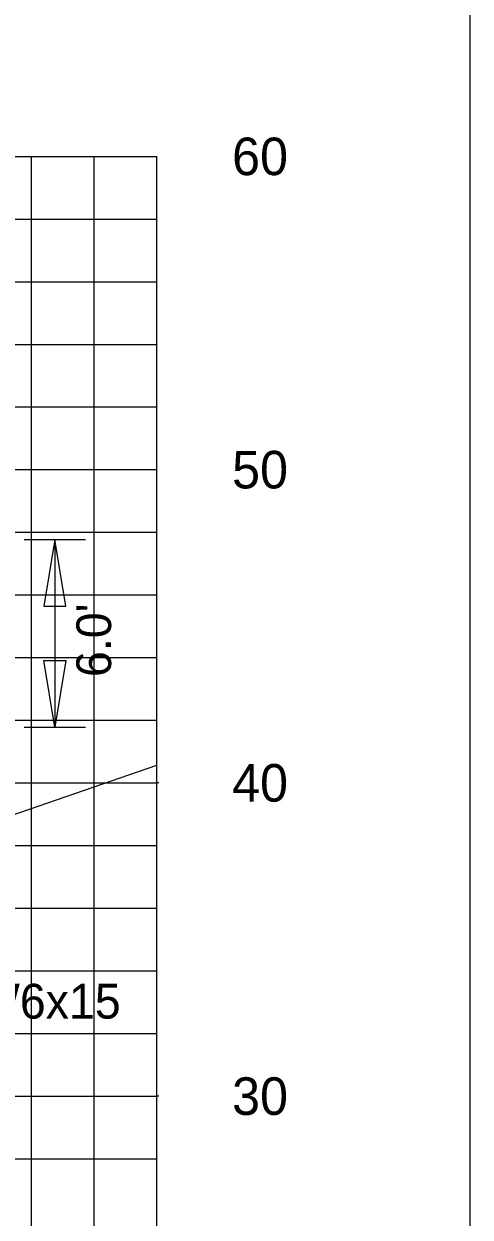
# Model space of a CAD drawing. Extents: x 2193008 to 2198143, y 1236112 to 1237864.
# Drawn here: x 2194673.44 to 2194687.69, y 1237189.24 to 1237227.34 of the extents above; entities that cross this region are included whole.
import ezdxf

# ---------------------------------------------------------------- set-up
doc = ezdxf.new("R2010")
doc.units = 0
for name, color, linetype in [('3', 7, 'Continuous'), ('31', 7, 'Continuous'), ('60', 7, 'Continuous'), ('GSDIMS', 7, 'Continuous'), ('Level 55', 7, 'Continuous'), ('M-ROADS', 7, 'Continuous')]:
    doc.layers.add(name, color=color, linetype=linetype)

msp = doc.modelspace()

# ---------------------------------------------------------------- linework, layer by layer
at = {"layer": '3'}
msp.add_line((2194687.688, 1237133.046), (2194687.688, 1237228.046), dxfattribs=at)
at = {"layer": '60'}
for p, q in [((2194677.688, 1237163.106), (2194677.688, 1237223.106)), ((2194677.748, 1237203.106), (2194677.688, 1237203.106)), ((2194677.748, 1237193.106), (2194677.688, 1237193.106))]:
    msp.add_line(p, q, dxfattribs=at)
at = {"layer": 'GSDIMS'}
for p, q in [((2194673.444, 1237210.877), (2194675.412, 1237210.877)), ((2194674.428, 1237210.877), (2194674.428, 1237204.883)), ((2194673.444, 1237204.883), (2194675.412, 1237204.883))]:
    msp.add_line(p, q, dxfattribs=at)
for points in [[(2194674.428, 1237210.877), (2194674.081, 1237208.749), (2194674.775, 1237208.749)], [(2194674.428, 1237204.883), (2194674.081, 1237207.012), (2194674.775, 1237207.012)]]:
    msp.add_lwpolyline(points, close=True, dxfattribs=at)
at = {"layer": 'M-ROADS'}
for p, q in [((2194547.688, 1237223.106), (2194677.688, 1237223.106)), ((2194673.688, 1237163.106), (2194673.688, 1237223.106)), ((2194675.688, 1237163.106), (2194675.688, 1237223.106)), ((2194677.688, 1237163.106), (2194677.688, 1237223.106)), ((2194547.688, 1237221.106), (2194677.688, 1237221.106)), ((2194547.688, 1237219.106), (2194677.688, 1237219.106)), ((2194547.688, 1237217.106), (2194677.688, 1237217.106)), ((2194547.688, 1237215.106), (2194677.688, 1237215.106)), ((2194547.688, 1237213.106), (2194677.688, 1237213.106)), ((2194547.688, 1237211.106), (2194677.688, 1237211.106)), ((2194547.688, 1237209.106), (2194677.688, 1237209.106)), ((2194547.688, 1237207.106), (2194677.688, 1237207.106)), ((2194547.688, 1237205.106), (2194677.688, 1237205.106)), ((2194547.688, 1237203.106), (2194677.688, 1237203.106)), ((2194547.688, 1237201.106), (2194677.688, 1237201.106)), ((2194547.688, 1237199.106), (2194677.688, 1237199.106)), ((2194547.688, 1237197.106), (2194677.688, 1237197.106)), ((2194547.688, 1237195.106), (2194677.688, 1237195.106)), ((2194547.688, 1237193.106), (2194677.688, 1237193.106)), ((2194547.688, 1237191.106), (2194677.688, 1237191.106))]:
    msp.add_line(p, q, dxfattribs=at)
msp.add_lwpolyline([(2194648.466, 1237189.379), (2194651.323, 1237189.379), (2194656.174, 1237192.475), (2194661.193, 1237197.111), (2194670.991, 1237201.365), (2194677.688, 1237203.671)], dxfattribs=at)

# ---------------------------------------------------------------- texts
at = {"layer": '31'}
for s, p in [('60', (2194680.088, 1237222.506)), ('50', (2194680.088, 1237212.506)), ('40', (2194680.088, 1237202.506)), ('30', (2194680.088, 1237192.506))]:
    msp.add_text(s, height=1.2, dxfattribs=at).set_placement(p)
at = {"layer": 'Level 55'}
msp.add_text("6.0'", height=1.1105, rotation=90, dxfattribs=at).set_placement((2194676.226, 1237206.485))
msp.add_text('W6x15', height=1.1105, dxfattribs=at).set_placement((2194671.909, 1237195.58))

doc.saveas('drawing.dxf')
